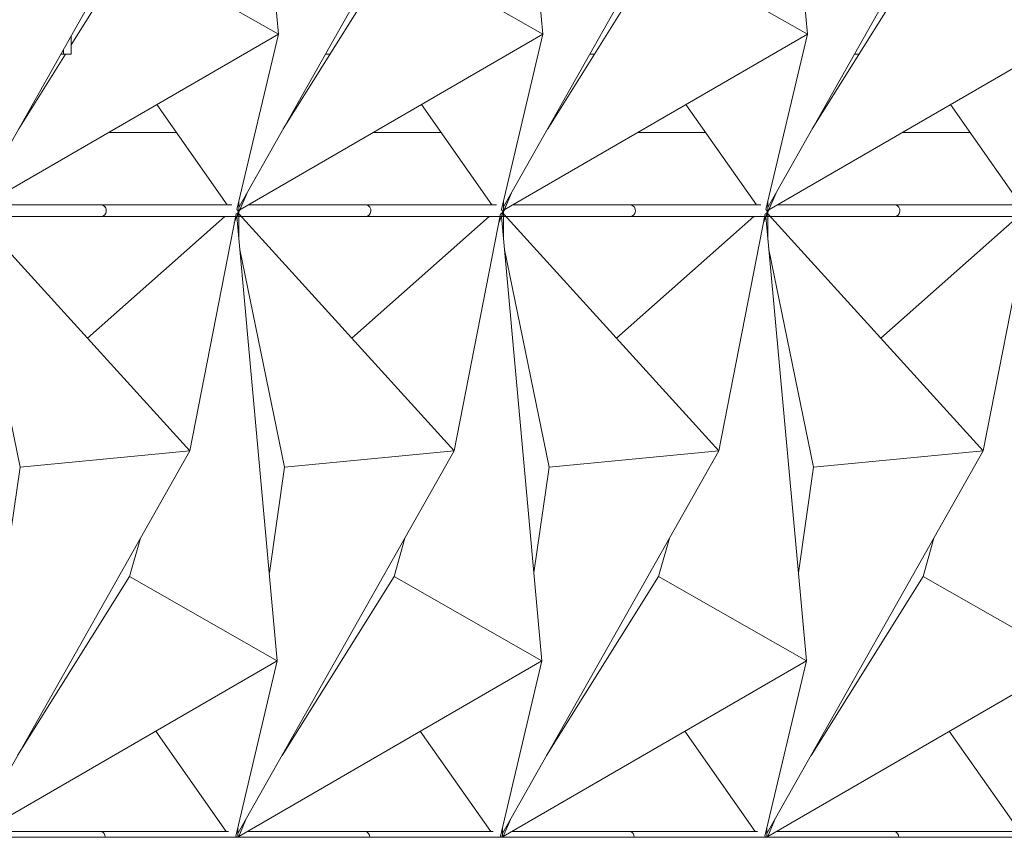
# Model space of a CAD drawing. Header units: inches. Extents: x 424 to 2043, y -237 to 445.
# Tile 319 of 656: x 727 to 732, y 212 to 216. Entities that reach past the tile are written whole.
import ezdxf

# ---------------------------------------------------------------- set-up
doc = ezdxf.new("R2010")
doc.units = ezdxf.units.IN
doc.header["$MEASUREMENT"] = 0
for name, color, linetype, lineweight in [('A-FLOR', 192, 'Continuous', 9), ('A-GENM', 13, 'Continuous', 9), ('A-GLAZ-CURT', 52, 'Continuous', 9), ('A-WALL', 113, 'Continuous', 9)]:
    doc.layers.add(name, color=color, linetype=linetype, lineweight=lineweight)

# ---------------------------------------------------------------- blocks, each defined once
blk = doc.blocks.new('Generic Models 1 - Generic Models 1-135348-North')
at = {"layer": 'A-GENM'}
blk.add_line((136.734, 1.6), (157.6439, 1.6), dxfattribs=at)
blk = doc.blocks.new('Family2 - Family2-154966-North')
at = {"layer": 'A-GLAZ-CURT'}
for p, q in [((136.8182, 4.83), (136.8066, 4.83)), ((137.5057, 4.8293), (136.9011, 4.8293)), ((137.4995, 4.83), (136.9023, 4.83)), ((138.1689, 4.83), (137.4995, 4.83)), ((138.1455, 4.8293), (137.5057, 4.8293)), ((136.8539, 4.659), (136.8541, 4.7824)), ((136.8557, 4.7816), (137.9534, 3.5734)), ((136.8557, 4.7816), (137.9534, 3.5734)), ((138.19, 4.7831), (137.9534, 3.5734)), ((138.19, 4.7831), (137.9534, 3.5734)), ((138.1812, 4.7381), (138.2093, 4.8044)), ((136.8416, 4.77), (136.8646, 4.77)), ((136.8663, 4.77), (137.4995, 4.77)), ((137.4311, 4.1483), (138.1322, 4.77)), ((137.4995, 4.77), (138.1574, 4.77)), ((138.1296, 4.77), (138.128, 4.7663)), ((137.0871, 3.4906), (136.8591, 4.6018)), ((137.9534, 3.5734), (136.8489, 1.6189)), ((137.9534, 3.5734), (136.8489, 1.6189)), ((137.0871, 3.4906), (137.9534, 3.5734)), ((137.9534, 3.5734), (137.0871, 3.4906)), ((137.0093, 2.9505), (137.0871, 3.4906)), ((136.8511, 1.6), (136.89, 1.6916)), ((136.8486, 1.6158), (136.8486, 1.6484))]:
    blk.add_line(p, q, dxfattribs=at)
for start_param, end_param in [(6.061168, 6.322967), (3.141593, 6.061168)]:
    blk.add_ellipse((137.4995, 4.8), major_axis=(0, 0.03), ratio=0.942671, start_param=start_param, end_param=end_param, dxfattribs=at)
for points, knots in [([(136.8444, 4.8061), (136.8446, 4.8058), (136.8458, 4.8042), (136.8478, 4.8012), (136.85, 4.7973), (136.8518, 4.7934), (136.8531, 4.7896), (136.8539, 4.786), (136.8542, 4.7826), (136.8541, 4.7806), (136.8539, 4.7796)], [0.3637696, 0.3637696, 0.3637696, 0.3637696, 0.375, 0.4166667, 0.4583333, 0.5, 0.5416667, 0.5833333, 0.625, 0.6666667, 0.6666667, 0.6666667, 0.6666667]), ([(138.2102, 4.8067), (138.21, 4.8061), (138.2093, 4.8043), (138.2079, 4.8012), (138.2055, 4.7973), (138.2025, 4.7934), (138.1991, 4.7896), (138.1953, 4.786), (138.1922, 4.7835), (138.1903, 4.7821), (138.1899, 4.7818)], [0.3580875, 0.3580875, 0.3580875, 0.3580875, 0.375, 0.4166667, 0.4583333, 0.5, 0.5416667, 0.5833333, 0.625, 0.6364711, 0.6364711, 0.6364711, 0.6364711]), ([(136.8486, 1.6182), (136.8486, 1.6172), (136.8486, 1.6151), (136.8485, 1.6117), (136.8482, 1.6069), (136.8478, 1.6029), (136.8474, 1.6002), (136.8473, 1.6)], [-0.6427143, -0.6427143, -0.6427143, -0.6427143, -0.625, -0.6041667, -0.5833333, -0.5416667, -0.537574, -0.537574, -0.537574, -0.537574])]:
    blk.add_open_spline(points, degree=3, knots=knots, dxfattribs=at)
blk = doc.blocks.new('Family2 - Family2-V4-North')
at = {"layer": 'A-GLAZ-CURT'}
for p, q in [((140.8704, 4.83), (140.8588, 4.83)), ((141.5579, 4.8293), (140.9533, 4.8293)), ((141.5517, 4.83), (140.9545, 4.83)), ((142.2211, 4.83), (141.5517, 4.83)), ((142.1977, 4.8293), (141.5579, 4.8293)), ((140.9061, 4.659), (140.9063, 4.7824)), ((140.9079, 4.7816), (142.0056, 3.5734)), ((140.9079, 4.7816), (142.0056, 3.5734)), ((142.2422, 4.7831), (142.0056, 3.5734)), ((142.2422, 4.7831), (142.0056, 3.5734)), ((142.2334, 4.7381), (142.2615, 4.8044)), ((140.8938, 4.77), (140.9168, 4.77)), ((140.9185, 4.77), (141.5517, 4.77)), ((141.4832, 4.1483), (142.1844, 4.77)), ((141.5517, 4.77), (142.2096, 4.77)), ((142.1818, 4.77), (142.1802, 4.7663)), ((141.1393, 3.4906), (140.9113, 4.6018)), ((142.0056, 3.5734), (140.9011, 1.6189)), ((142.0056, 3.5734), (140.9011, 1.6189)), ((141.1393, 3.4906), (142.0056, 3.5734)), ((142.0056, 3.5734), (141.1393, 3.4906)), ((141.0615, 2.9505), (141.1393, 3.4906)), ((140.9033, 1.6), (140.9422, 1.6916)), ((140.9008, 1.6158), (140.9008, 1.6484))]:
    blk.add_line(p, q, dxfattribs=at)
for start_param, end_param in [(6.061168, 6.322967), (3.141593, 6.061168)]:
    blk.add_ellipse((141.5517, 4.8), major_axis=(0, 0.03), ratio=0.942671, start_param=start_param, end_param=end_param, dxfattribs=at)
for points, knots in [([(140.8966, 4.8061), (140.8968, 4.8058), (140.898, 4.8042), (140.9, 4.8012), (140.9022, 4.7973), (140.904, 4.7934), (140.9053, 4.7896), (140.9061, 4.786), (140.9064, 4.7826), (140.9062, 4.7806), (140.9061, 4.7796)], [0.3637696, 0.3637696, 0.3637696, 0.3637696, 0.375, 0.4166667, 0.4583333, 0.5, 0.5416667, 0.5833333, 0.625, 0.6666667, 0.6666667, 0.6666667, 0.6666667]), ([(142.2624, 4.8067), (142.2622, 4.8061), (142.2615, 4.8043), (142.2601, 4.8012), (142.2577, 4.7973), (142.2547, 4.7934), (142.2513, 4.7896), (142.2475, 4.786), (142.2444, 4.7835), (142.2425, 4.7821), (142.2421, 4.7818)], [0.3580875, 0.3580875, 0.3580875, 0.3580875, 0.375, 0.4166667, 0.4583333, 0.5, 0.5416667, 0.5833333, 0.625, 0.6364711, 0.6364711, 0.6364711, 0.6364711]), ([(140.9007, 1.6183), (140.9008, 1.6173), (140.9008, 1.6151), (140.9007, 1.6117), (140.9004, 1.6069), (140.9, 1.6029), (140.8996, 1.6002), (140.8995, 1.6)], [-0.6431007, -0.6431007, -0.6431007, -0.6431007, -0.625, -0.6041667, -0.5833333, -0.5416667, -0.537574, -0.537574, -0.537574, -0.537574])]:
    blk.add_open_spline(points, degree=3, knots=knots, dxfattribs=at)
blk = doc.blocks.new('Family2 - Family2-V5-North')
at = {"layer": 'A-GLAZ-CURT'}
for p, q in [((146.2733, 4.83), (146.2618, 4.83)), ((146.9609, 4.8293), (146.3562, 4.8293)), ((146.9546, 4.83), (146.3575, 4.83)), ((147.6241, 4.83), (146.9546, 4.83)), ((147.6006, 4.8293), (146.9609, 4.8293)), ((146.309, 4.659), (146.3092, 4.7824)), ((146.3108, 4.7816), (147.4086, 3.5734)), ((146.3108, 4.7816), (147.4086, 3.5734)), ((147.6451, 4.7831), (147.4086, 3.5734)), ((147.6451, 4.7831), (147.4086, 3.5734)), ((147.6363, 4.7381), (147.6644, 4.8044)), ((146.2968, 4.77), (146.3197, 4.77)), ((146.3214, 4.77), (146.9546, 4.77)), ((146.8862, 4.1483), (147.5873, 4.77)), ((146.9546, 4.77), (147.6125, 4.77)), ((147.5847, 4.77), (147.5831, 4.7663)), ((146.5422, 3.4906), (146.3142, 4.6018)), ((147.4086, 3.5734), (146.3039, 1.6188)), ((147.4086, 3.5734), (146.3039, 1.6188)), ((146.5422, 3.4906), (147.4086, 3.5734)), ((147.4086, 3.5734), (146.5422, 3.4906)), ((146.4644, 2.9505), (146.5422, 3.4906)), ((146.3063, 1.6), (146.3451, 1.6916)), ((146.3037, 1.6158), (146.3038, 1.6484))]:
    blk.add_line(p, q, dxfattribs=at)
for start_param, end_param in [(6.061168, 6.322967), (3.141593, 6.061168)]:
    blk.add_ellipse((146.9546, 4.8), major_axis=(0, 0.03), ratio=0.942671, start_param=start_param, end_param=end_param, dxfattribs=at)
for points, knots in [([(146.2995, 4.8061), (146.2998, 4.8058), (146.301, 4.8042), (146.3029, 4.8012), (146.3052, 4.7973), (146.3069, 4.7934), (146.3082, 4.7896), (146.309, 4.786), (146.3093, 4.7826), (146.3092, 4.7806), (146.309, 4.7796)], [0.3637696, 0.3637696, 0.3637696, 0.3637696, 0.375, 0.4166667, 0.4583333, 0.5, 0.5416667, 0.5833333, 0.625, 0.6666667, 0.6666667, 0.6666667, 0.6666667]), ([(147.6653, 4.8067), (147.6651, 4.8061), (147.6645, 4.8043), (147.663, 4.8012), (147.6606, 4.7973), (147.6577, 4.7934), (147.6543, 4.7896), (147.6504, 4.786), (147.6473, 4.7835), (147.6454, 4.7821), (147.645, 4.7818)], [0.3580875, 0.3580875, 0.3580875, 0.3580875, 0.375, 0.4166667, 0.4583333, 0.5, 0.5416667, 0.5833333, 0.625, 0.6364711, 0.6364711, 0.6364711, 0.6364711]), ([(146.3037, 1.6183), (146.3037, 1.6173), (146.3037, 1.6151), (146.3036, 1.6117), (146.3033, 1.6069), (146.3029, 1.6029), (146.3025, 1.6002), (146.3025, 1.6)], [-0.6431007, -0.6431007, -0.6431007, -0.6431007, -0.625, -0.6041667, -0.5833333, -0.5416667, -0.537574, -0.537574, -0.537574, -0.537574])]:
    blk.add_open_spline(points, degree=3, knots=knots, dxfattribs=at)
blk = doc.blocks.new('Family2 - Family2-V6-North')
at = {"layer": 'A-GLAZ-CURT'}
for p, q in [((147.6296, 8.03), (147.6181, 8.03)), ((148.3172, 8.0293), (147.7125, 8.0293)), ((148.3109, 8.03), (147.7138, 8.03)), ((148.9804, 8.03), (148.3109, 8.03)), ((148.9566, 8.0293), (148.3172, 8.0293)), ((148.9926, 7.9381), (149.0208, 8.0044)), ((147.6531, 7.97), (147.6761, 7.97)), ((147.6653, 7.859), (147.6655, 7.9824)), ((147.6671, 7.9816), (148.7649, 6.7734)), ((147.6671, 7.9816), (148.7649, 6.7734)), ((147.6777, 7.97), (148.3109, 7.97)), ((148.2425, 7.3483), (148.9428, 7.9693)), ((148.3109, 7.97), (148.9688, 7.97)), ((149.0014, 7.9831), (148.7649, 6.7734)), ((149.0014, 7.9831), (148.7649, 6.7734)), ((148.941, 7.97), (148.9394, 7.9663)), ((147.8985, 6.6906), (147.6705, 7.8018)), ((148.7649, 6.7734), (147.6603, 4.8189)), ((148.7649, 6.7734), (147.6603, 4.8189)), ((147.8985, 6.6906), (148.7649, 6.7734)), ((148.7649, 6.7734), (147.8985, 6.6906)), ((147.8207, 6.1505), (147.8985, 6.6906)), ((147.6514, 4.7737), (147.7014, 4.8916)), ((147.66, 4.8158), (147.6601, 4.8484))]:
    blk.add_line(p, q, dxfattribs=at)
for start_param, end_param in [(6.061168, 6.322967), (3.141593, 6.061168)]:
    blk.add_ellipse((148.3109, 8), major_axis=(0, 0.03), ratio=0.942671, start_param=start_param, end_param=end_param, dxfattribs=at)
for points, knots in [([(147.6558, 8.0061), (147.6561, 8.0058), (147.6573, 8.0042), (147.6593, 8.0012), (147.6615, 7.9973), (147.6632, 7.9934), (147.6645, 7.9896), (147.6653, 7.986), (147.6656, 7.9826), (147.6655, 7.9806), (147.6653, 7.9796)], [0.3637696, 0.3637696, 0.3637696, 0.3637696, 0.375, 0.4166667, 0.4583333, 0.5, 0.5416667, 0.5833333, 0.625, 0.6666667, 0.6666667, 0.6666667, 0.6666667]), ([(149.0216, 8.0067), (149.0214, 8.0061), (149.0208, 8.0043), (149.0193, 8.0012), (149.0169, 7.9973), (149.014, 7.9934), (149.0106, 7.9896), (149.0068, 7.986), (149.0036, 7.9835), (149.0018, 7.9821), (149.0014, 7.9818)], [0.3580875, 0.3580875, 0.3580875, 0.3580875, 0.375, 0.4166667, 0.4583333, 0.5, 0.5416667, 0.5833333, 0.625, 0.6364711, 0.6364711, 0.6364711, 0.6364711]), ([(147.66, 4.8183), (147.66, 4.8173), (147.66, 4.8151), (147.6599, 4.8117), (147.6597, 4.8069), (147.659, 4.8007), (147.6577, 4.7934), (147.6559, 4.7861), (147.654, 4.7803), (147.6523, 4.7758), (147.6511, 4.7728), (147.6502, 4.7709), (147.6498, 4.7701)], [-0.6431007, -0.6431007, -0.6431007, -0.6431007, -0.625, -0.6041667, -0.5833333, -0.5416667, -0.5, -0.4583333, -0.4166667, -0.3958333, -0.375, -0.358699, -0.358699, -0.358699, -0.358699])]:
    blk.add_open_spline(points, degree=3, knots=knots, dxfattribs=at)
blk = doc.blocks.new('Family2 - Family2-154967-North')
at = {"layer": 'A-GLAZ-CURT'}
for p, q in [((138.2046, 4.659), (138.2049, 4.8158)), ((138.1296, 4.77), (138.128, 4.7663)), ((138.1812, 4.7381), (138.1963, 4.7737)), ((138.4009, 2.5007), (138.1945, 4.77)), ((138.4009, 2.5007), (138.1945, 4.77)), ((137.7016, 3.1277), (137.6466, 2.932)), ((137.6466, 2.932), (137.0746, 2.0183)), ((137.6466, 2.932), (138.4009, 2.5007)), ((138.4009, 2.5007), (137.6466, 2.932)), ((136.8529, 1.6046), (138.4009, 2.5007)), ((136.8529, 1.6046), (138.4009, 2.5007)), ((138.1892, 1.6054), (138.4009, 2.5007)), ((138.1892, 1.6054), (138.4009, 2.5007)), ((137.7802, 2.1414), (138.1399, 1.6293)), ((136.853, 1.6044), (136.89, 1.6916)), ((137.5001, 1.6293), (136.8955, 1.6293)), ((137.4939, 1.63), (136.8968, 1.63)), ((138.1518, 1.63), (137.4939, 1.63)), ((138.1399, 1.6293), (137.5001, 1.6293)), ((138.1993, 1.6), (138.1994, 1.6484))]:
    blk.add_line(p, q, dxfattribs=at)
for start_param, end_param in [(6.061168, 6.322967), (4.71212, 6.061168)]:
    blk.add_ellipse((137.4939, 1.6), major_axis=(0, 0.03), ratio=0.942671, start_param=start_param, end_param=end_param, dxfattribs=at)
for points, knots in [([(138.1947, 4.7701), (138.1951, 4.7709), (138.1959, 4.7728), (138.1972, 4.7758), (138.1989, 4.7803), (138.2007, 4.7861), (138.2025, 4.7934), (138.2039, 4.8007), (138.2045, 4.8069), (138.2048, 4.8117), (138.2049, 4.8151), (138.2049, 4.8172), (138.2049, 4.8182)], [-0.641301, -0.641301, -0.641301, -0.641301, -0.625, -0.6041667, -0.5833333, -0.5416667, -0.5, -0.4583333, -0.4166667, -0.3958333, -0.375, -0.3572857, -0.3572857, -0.3572857, -0.3572857]), ([(136.8508, 1.6), (136.851, 1.6004), (136.852, 1.6021), (136.853, 1.6043), (136.8537, 1.6061), (136.8539, 1.6067)], [0.5705846, 0.5705846, 0.5705846, 0.5705846, 0.58333333, 0.625, 0.64191254, 0.64191254, 0.64191254, 0.64191254]), ([(138.1936, 1.6), (138.1934, 1.6004), (138.1924, 1.6021), (138.191, 1.6042), (138.1898, 1.6058), (138.1895, 1.6061)], [0.5705846, 0.5705846, 0.5705846, 0.5705846, 0.58333333, 0.625, 0.63623038, 0.63623038, 0.63623038, 0.63623038])]:
    blk.add_open_spline(points, degree=3, knots=knots, dxfattribs=at)
blk = doc.blocks.new('Family2 - Family2-V12-North')
at = {"layer": 'A-GLAZ-CURT'}
for p, q in [((143.6076, 4.659), (143.6078, 4.8158)), ((143.5325, 4.77), (143.5309, 4.7663)), ((143.5841, 4.7381), (143.5992, 4.7737)), ((143.8038, 2.5007), (143.5975, 4.77)), ((143.8038, 2.5007), (143.5975, 4.77)), ((143.1045, 3.1277), (143.0496, 2.932)), ((143.0496, 2.932), (142.4775, 2.0183)), ((143.0496, 2.932), (143.8038, 2.5007)), ((143.8038, 2.5007), (143.0496, 2.932)), ((142.2558, 1.6046), (143.8038, 2.5007)), ((142.2558, 1.6046), (143.8038, 2.5007)), ((143.5921, 1.6054), (143.8038, 2.5007)), ((143.5921, 1.6054), (143.8038, 2.5007)), ((143.1831, 2.1414), (143.5428, 1.6293)), ((142.2559, 1.6044), (142.2929, 1.6916)), ((142.9031, 1.6293), (142.2984, 1.6293)), ((142.8968, 1.63), (142.2997, 1.63)), ((143.5547, 1.63), (142.8968, 1.63)), ((143.5428, 1.6293), (142.9031, 1.6293)), ((143.6022, 1.6), (143.6023, 1.6484))]:
    blk.add_line(p, q, dxfattribs=at)
for start_param, end_param in [(6.061168, 6.322967), (4.71212, 6.061168)]:
    blk.add_ellipse((142.8968, 1.6), major_axis=(0, 0.03), ratio=0.942671, start_param=start_param, end_param=end_param, dxfattribs=at)
for points, knots in [([(143.5976, 4.7701), (143.598, 4.7709), (143.5989, 4.7728), (143.6001, 4.7758), (143.6018, 4.7803), (143.6037, 4.7861), (143.6055, 4.7934), (143.6068, 4.8007), (143.6075, 4.8069), (143.6078, 4.8117), (143.6078, 4.8151), (143.6078, 4.8173), (143.6078, 4.8183)], [-0.641301, -0.641301, -0.641301, -0.641301, -0.625, -0.6041667, -0.5833333, -0.5416667, -0.5, -0.4583333, -0.4166667, -0.3958333, -0.375, -0.3568993, -0.3568993, -0.3568993, -0.3568993]), ([(142.2537, 1.6), (142.2539, 1.6004), (142.2549, 1.6021), (142.2559, 1.6043), (142.2566, 1.6061), (142.2568, 1.6067)], [0.5705846, 0.5705846, 0.5705846, 0.5705846, 0.58333333, 0.625, 0.64191254, 0.64191254, 0.64191254, 0.64191254]), ([(143.5965, 1.6), (143.5963, 1.6004), (143.5953, 1.6021), (143.5939, 1.6042), (143.5927, 1.6058), (143.5924, 1.6061)], [0.5705846, 0.5705846, 0.5705846, 0.5705846, 0.58333333, 0.625, 0.63623038, 0.63623038, 0.63623038, 0.63623038])]:
    blk.add_open_spline(points, degree=3, knots=knots, dxfattribs=at)
blk = doc.blocks.new('Family2 - Family2-V16-North')
at = {"layer": 'A-GLAZ-CURT'}
for p, q in [((147.6653, 7.859), (147.6656, 8.0158)), ((147.5903, 7.97), (147.5887, 7.9663)), ((147.6419, 7.9381), (147.657, 7.9737)), ((147.8616, 5.7007), (147.6552, 7.97)), ((147.8616, 5.7007), (147.6552, 7.97)), ((147.1623, 6.3277), (147.1074, 6.132)), ((147.1074, 6.132), (146.5353, 5.2183)), ((147.1074, 6.132), (147.8616, 5.7007)), ((147.8616, 5.7007), (147.1074, 6.132)), ((146.3136, 4.8046), (147.8616, 5.7007)), ((146.3136, 4.8046), (147.8616, 5.7007)), ((147.6499, 4.8054), (147.8616, 5.7007)), ((147.6499, 4.8054), (147.8616, 5.7007)), ((147.2409, 5.3414), (147.6006, 4.8293)), ((146.3137, 4.8044), (146.3507, 4.8916)), ((146.9609, 4.8293), (146.3562, 4.8293)), ((146.9546, 4.83), (146.3575, 4.83)), ((147.6125, 4.83), (146.9546, 4.83)), ((147.6006, 4.8293), (146.9609, 4.8293)), ((147.66, 4.7824), (147.6601, 4.8484)), ((146.2618, 4.77), (146.2905, 4.77)), ((146.2918, 4.77), (146.3197, 4.77)), ((146.3214, 4.77), (146.9546, 4.77)), ((146.9546, 4.77), (147.6412, 4.77)), ((147.6426, 4.77), (147.6475, 4.77))]:
    blk.add_line(p, q, dxfattribs=at)
for start_param, end_param in [(6.061168, 6.322967), (3.141593, 6.061168)]:
    blk.add_ellipse((146.9546, 4.8), major_axis=(0, 0.03), ratio=0.942671, start_param=start_param, end_param=end_param, dxfattribs=at)
for points, knots in [([(147.6554, 7.9701), (147.6558, 7.9709), (147.6566, 7.9728), (147.6579, 7.9758), (147.6596, 7.9803), (147.6615, 7.9861), (147.6632, 7.9934), (147.6646, 8.0007), (147.6652, 8.0069), (147.6655, 8.0117), (147.6656, 8.0151), (147.6656, 8.0173), (147.6656, 8.0183)], [-0.641301, -0.641301, -0.641301, -0.641301, -0.625, -0.6041667, -0.5833333, -0.5416667, -0.5, -0.4583333, -0.4166667, -0.3958333, -0.375, -0.3568993, -0.3568993, -0.3568993, -0.3568993]), ([(146.2943, 4.7818), (146.2947, 4.7821), (146.2966, 4.7835), (146.2997, 4.786), (146.3035, 4.7896), (146.3069, 4.7934), (146.3099, 4.7973), (146.3123, 4.8012), (146.3137, 4.8043), (146.3144, 4.8061), (146.3146, 4.8067)], [0.3635289, 0.3635289, 0.3635289, 0.3635289, 0.375, 0.4166667, 0.4583333, 0.5, 0.5416667, 0.5833333, 0.625, 0.6419125, 0.6419125, 0.6419125, 0.6419125]), ([(147.6597, 4.7796), (147.6599, 4.7806), (147.66, 4.7826), (147.6598, 4.786), (147.659, 4.7896), (147.6577, 4.7934), (147.6559, 4.7973), (147.6537, 4.8012), (147.6517, 4.8042), (147.6505, 4.8058), (147.6502, 4.8061)], [0.3333333, 0.3333333, 0.3333333, 0.3333333, 0.375, 0.4166667, 0.4583333, 0.5, 0.5416667, 0.5833333, 0.625, 0.6362304, 0.6362304, 0.6362304, 0.6362304])]:
    blk.add_open_spline(points, degree=3, knots=knots, dxfattribs=at)
blk = doc.blocks.new('Family2 - Family2-V9-North')
at = {"layer": 'A-GLAZ-CURT'}
for p, q in [((153.0326, 8.03), (153.021, 8.03)), ((153.7201, 8.0293), (153.1154, 8.0293)), ((153.7139, 8.03), (153.1167, 8.03)), ((154.3833, 8.03), (153.7139, 8.03)), ((154.3598, 8.0293), (153.7201, 8.0293)), ((154.3956, 7.9381), (154.4237, 8.0044)), ((153.056, 7.97), (153.079, 7.97)), ((153.0683, 7.859), (153.0685, 7.9824)), ((153.0701, 7.9816), (154.1678, 6.7734)), ((153.0701, 7.9816), (154.1678, 6.7734)), ((153.0806, 7.97), (153.7139, 7.97)), ((153.6454, 7.3483), (154.3457, 7.9693)), ((153.7139, 7.97), (154.3717, 7.97)), ((154.4044, 7.9831), (154.1678, 6.7734)), ((154.4044, 7.9831), (154.1678, 6.7734)), ((154.3439, 7.97), (154.3424, 7.9663)), ((153.3014, 6.6906), (153.0735, 7.8018)), ((154.1678, 6.7734), (153.0632, 4.8189)), ((154.1678, 6.7734), (153.0632, 4.8189)), ((153.3014, 6.6906), (154.1678, 6.7734)), ((154.1678, 6.7734), (153.3014, 6.6906)), ((153.2236, 6.1505), (153.3014, 6.6906)), ((153.0544, 4.7737), (153.1043, 4.8916)), ((153.0629, 4.8158), (153.063, 4.8484))]:
    blk.add_line(p, q, dxfattribs=at)
for start_param, end_param in [(6.061168, 6.322967), (3.141593, 6.061168)]:
    blk.add_ellipse((153.7139, 8), major_axis=(0, 0.03), ratio=0.942671, start_param=start_param, end_param=end_param, dxfattribs=at)
for points, knots in [([(153.0587, 8.0061), (153.059, 8.0058), (153.0602, 8.0042), (153.0622, 8.0012), (153.0644, 7.9973), (153.0662, 7.9934), (153.0675, 7.9896), (153.0683, 7.986), (153.0686, 7.9826), (153.0684, 7.9806), (153.0683, 7.9796)], [0.3637696, 0.3637696, 0.3637696, 0.3637696, 0.375, 0.4166667, 0.4583333, 0.5, 0.5416667, 0.5833333, 0.625, 0.6666667, 0.6666667, 0.6666667, 0.6666667]), ([(154.4245, 8.0067), (154.4244, 8.0061), (154.4237, 8.0043), (154.4222, 8.0012), (154.4198, 7.9973), (154.4169, 7.9934), (154.4135, 7.9896), (154.4097, 7.986), (154.4065, 7.9835), (154.4047, 7.9821), (154.4043, 7.9818)], [0.3580875, 0.3580875, 0.3580875, 0.3580875, 0.375, 0.4166667, 0.4583333, 0.5, 0.5416667, 0.5833333, 0.625, 0.6364711, 0.6364711, 0.6364711, 0.6364711]), ([(153.0629, 4.8182), (153.0629, 4.8172), (153.063, 4.8151), (153.0629, 4.8117), (153.0626, 4.8069), (153.0619, 4.8007), (153.0606, 4.7934), (153.0588, 4.7861), (153.0569, 4.7803), (153.0552, 4.7758), (153.054, 4.7728), (153.0531, 4.7709), (153.0527, 4.7701)], [-0.6427143, -0.6427143, -0.6427143, -0.6427143, -0.625, -0.6041667, -0.5833333, -0.5416667, -0.5, -0.4583333, -0.4166667, -0.3958333, -0.375, -0.358699, -0.358699, -0.358699, -0.358699])]:
    blk.add_open_spline(points, degree=3, knots=knots, dxfattribs=at)
blk = doc.blocks.new('Family2 - Family2-V29-North')
at = {"layer": 'A-GLAZ-CURT'}
for p, q in [((143.5775, 8.03), (143.5659, 8.03)), ((144.265, 8.0293), (143.6603, 8.0293)), ((144.2588, 8.03), (143.6616, 8.03)), ((144.9282, 8.03), (144.2588, 8.03)), ((144.9047, 8.0293), (144.265, 8.0293)), ((144.9404, 7.9381), (144.9686, 8.0044)), ((143.6009, 7.97), (143.6239, 7.97)), ((143.6131, 7.859), (143.6134, 7.9824)), ((143.6149, 7.9816), (144.7127, 6.7734)), ((143.6149, 7.9816), (144.7127, 6.7734)), ((143.6255, 7.97), (144.2588, 7.97)), ((144.1903, 7.3483), (144.8906, 7.9693)), ((144.2588, 7.97), (144.9166, 7.97)), ((144.9493, 7.9831), (144.7127, 6.7734)), ((144.9493, 7.9831), (144.7127, 6.7734)), ((144.8888, 7.97), (144.8872, 7.9663)), ((143.8463, 6.6906), (143.6183, 7.8018)), ((144.7127, 6.7734), (143.6081, 4.8189)), ((144.7127, 6.7734), (143.6081, 4.8189)), ((143.8463, 6.6906), (144.7127, 6.7734)), ((144.7127, 6.7734), (143.8463, 6.6906)), ((143.7685, 6.1505), (143.8463, 6.6906)), ((143.5992, 4.7737), (143.6491, 4.8914)), ((143.6078, 4.8158), (143.6079, 4.8484))]:
    blk.add_line(p, q, dxfattribs=at)
for start_param, end_param in [(6.061168, 6.322967), (3.141593, 6.061168)]:
    blk.add_ellipse((144.2588, 8), major_axis=(0, 0.03), ratio=0.942671, start_param=start_param, end_param=end_param, dxfattribs=at)
for points, knots in [([(143.6036, 8.0061), (143.6039, 8.0058), (143.6051, 8.0042), (143.6071, 8.0012), (143.6093, 7.9973), (143.611, 7.9934), (143.6123, 7.9896), (143.6131, 7.986), (143.6134, 7.9826), (143.6133, 7.9806), (143.6131, 7.9796)], [0.3637696, 0.3637696, 0.3637696, 0.3637696, 0.375, 0.4166667, 0.4583333, 0.5, 0.5416667, 0.5833333, 0.625, 0.6666667, 0.6666667, 0.6666667, 0.6666667]), ([(144.9694, 8.0066), (144.9692, 8.0061), (144.9686, 8.0043), (144.9671, 8.0012), (144.9647, 7.9973), (144.9618, 7.9934), (144.9584, 7.9896), (144.9546, 7.986), (144.9514, 7.9835), (144.9496, 7.9821), (144.9492, 7.9818)], [0.3584649, 0.3584649, 0.3584649, 0.3584649, 0.375, 0.4166667, 0.4583333, 0.5, 0.5416667, 0.5833333, 0.625, 0.6364711, 0.6364711, 0.6364711, 0.6364711]), ([(143.6078, 4.8183), (143.6078, 4.8173), (143.6078, 4.8151), (143.6078, 4.8117), (143.6075, 4.8069), (143.6068, 4.8007), (143.6055, 4.7934), (143.6037, 4.7861), (143.6018, 4.7803), (143.6001, 4.7758), (143.5989, 4.7728), (143.598, 4.7709), (143.5976, 4.7701)], [-0.6431007, -0.6431007, -0.6431007, -0.6431007, -0.625, -0.6041667, -0.5833333, -0.5416667, -0.5, -0.4583333, -0.4166667, -0.3958333, -0.375, -0.358699, -0.358699, -0.358699, -0.358699])]:
    blk.add_open_spline(points, degree=3, knots=knots, dxfattribs=at)
blk = doc.blocks.new('Family2 - Family2-V21-North')
at = {"layer": 'A-GLAZ-CURT'}
for p, q in [((138.1745, 8.03), (138.163, 8.03)), ((138.8621, 8.0293), (138.2574, 8.0293)), ((138.8558, 8.03), (138.2587, 8.03)), ((139.5253, 8.03), (138.8558, 8.03)), ((139.5018, 8.0293), (138.8621, 8.0293)), ((139.5375, 7.9381), (139.5656, 8.0044)), ((138.198, 7.97), (138.2209, 7.97)), ((138.2102, 7.859), (138.2104, 7.9824)), ((138.212, 7.9816), (139.3098, 6.7734)), ((138.212, 7.9816), (139.3098, 6.7734)), ((138.2226, 7.97), (138.8558, 7.97)), ((138.7874, 7.3483), (139.4877, 7.9693)), ((138.8558, 7.97), (139.5137, 7.97)), ((139.5463, 7.9831), (139.3098, 6.7734)), ((139.5463, 7.9831), (139.3098, 6.7734)), ((139.4859, 7.97), (139.4843, 7.9663)), ((138.4434, 6.6906), (138.2154, 7.8018)), ((139.3098, 6.7734), (138.2052, 4.8189)), ((139.3098, 6.7734), (138.2052, 4.8189)), ((138.4434, 6.6906), (139.3098, 6.7734)), ((139.3098, 6.7734), (138.4434, 6.6906)), ((138.3656, 6.1505), (138.4434, 6.6906)), ((138.1963, 4.7737), (138.2462, 4.8914)), ((138.2049, 4.8158), (138.205, 4.8484))]:
    blk.add_line(p, q, dxfattribs=at)
for start_param, end_param in [(6.061168, 6.322967), (3.141593, 6.061168)]:
    blk.add_ellipse((138.8558, 8), major_axis=(0, 0.03), ratio=0.942671, start_param=start_param, end_param=end_param, dxfattribs=at)
for points, knots in [([(138.2007, 8.0061), (138.201, 8.0058), (138.2022, 8.0042), (138.2041, 8.0012), (138.2064, 7.9973), (138.2081, 7.9934), (138.2094, 7.9896), (138.2102, 7.986), (138.2105, 7.9826), (138.2104, 7.9806), (138.2102, 7.9796)], [0.3637696, 0.3637696, 0.3637696, 0.3637696, 0.375, 0.4166667, 0.4583333, 0.5, 0.5416667, 0.5833333, 0.625, 0.6666667, 0.6666667, 0.6666667, 0.6666667]), ([(139.5665, 8.0066), (139.5663, 8.0061), (139.5657, 8.0043), (139.5642, 8.0012), (139.5618, 7.9973), (139.5589, 7.9934), (139.5555, 7.9896), (139.5516, 7.986), (139.5485, 7.9835), (139.5466, 7.9821), (139.5462, 7.9818)], [0.3584649, 0.3584649, 0.3584649, 0.3584649, 0.375, 0.4166667, 0.4583333, 0.5, 0.5416667, 0.5833333, 0.625, 0.6364711, 0.6364711, 0.6364711, 0.6364711]), ([(138.2049, 4.8182), (138.2049, 4.8172), (138.2049, 4.8151), (138.2048, 4.8117), (138.2045, 4.8069), (138.2039, 4.8007), (138.2025, 4.7934), (138.2007, 4.7861), (138.1989, 4.7803), (138.1972, 4.7758), (138.1959, 4.7728), (138.1951, 4.7709), (138.1947, 4.7701)], [-0.6427143, -0.6427143, -0.6427143, -0.6427143, -0.625, -0.6041667, -0.5833333, -0.5416667, -0.5, -0.4583333, -0.4166667, -0.3958333, -0.375, -0.358699, -0.358699, -0.358699, -0.358699])]:
    blk.add_open_spline(points, degree=3, knots=knots, dxfattribs=at)
blk = doc.blocks.new('Family2 - Family2-V36-North')
at = {"layer": 'A-GLAZ-CURT'}
for p, q in [((144.9639, 7.859), (144.9641, 8.0158)), ((144.8888, 7.97), (144.8872, 7.9663)), ((144.9404, 7.9381), (144.9556, 7.9737)), ((145.1601, 5.7007), (144.9538, 7.97)), ((145.1601, 5.7007), (144.9538, 7.97)), ((144.4608, 6.3277), (144.4059, 6.132)), ((144.4059, 6.132), (144.1019, 5.6465)), ((144.4059, 6.132), (145.1601, 5.7007)), ((145.1601, 5.7007), (144.4059, 6.132)), ((143.6121, 4.8046), (145.1601, 5.7007)), ((143.6121, 4.8046), (145.1601, 5.7007)), ((144.9484, 4.8054), (145.1601, 5.7007)), ((144.9484, 4.8054), (145.1601, 5.7007)), ((144.0728, 5.6), (143.8339, 5.2183)), ((144.5395, 5.3414), (144.8991, 4.8293)), ((143.6122, 4.8044), (143.6491, 4.8914)), ((144.2594, 4.8293), (143.6547, 4.8293)), ((144.2532, 4.83), (143.656, 4.83)), ((144.911, 4.83), (144.2532, 4.83)), ((144.8991, 4.8293), (144.2594, 4.8293)), ((144.9585, 4.7824), (144.9586, 4.8484)), ((143.5603, 4.77), (143.589, 4.77)), ((143.5904, 4.77), (143.6183, 4.77)), ((143.6199, 4.77), (144.2532, 4.77)), ((144.2532, 4.77), (144.9397, 4.77)), ((144.9411, 4.77), (144.946, 4.77))]:
    blk.add_line(p, q, dxfattribs=at)
for start_param, end_param in [(6.061168, 6.322967), (3.141593, 6.061168)]:
    blk.add_ellipse((144.2532, 4.8), major_axis=(0, 0.03), ratio=0.942671, start_param=start_param, end_param=end_param, dxfattribs=at)
for points, knots in [([(144.9539, 7.9701), (144.9543, 7.9709), (144.9552, 7.9728), (144.9564, 7.9758), (144.9581, 7.9803), (144.96, 7.9861), (144.9618, 7.9934), (144.9631, 8.0007), (144.9638, 8.0069), (144.9641, 8.0117), (144.9642, 8.0151), (144.9641, 8.0173), (144.9641, 8.0183)], [-0.641301, -0.641301, -0.641301, -0.641301, -0.625, -0.6041667, -0.5833333, -0.5416667, -0.5, -0.4583333, -0.4166667, -0.3958333, -0.375, -0.3568993, -0.3568993, -0.3568993, -0.3568993]), ([(143.5928, 4.7818), (143.5932, 4.7821), (143.5951, 4.7835), (143.5982, 4.786), (143.6021, 4.7896), (143.6055, 4.7934), (143.6084, 4.7973), (143.6108, 4.8012), (143.6123, 4.8043), (143.6129, 4.8061), (143.6131, 4.8067)], [0.3635289, 0.3635289, 0.3635289, 0.3635289, 0.375, 0.4166667, 0.4583333, 0.5, 0.5416667, 0.5833333, 0.625, 0.6419125, 0.6419125, 0.6419125, 0.6419125]), ([(144.9583, 4.7796), (144.9584, 4.7806), (144.9586, 4.7826), (144.9583, 4.786), (144.9575, 4.7896), (144.9562, 4.7934), (144.9544, 4.7973), (144.9522, 4.8012), (144.9502, 4.8042), (144.949, 4.8058), (144.9488, 4.8061)], [0.3333333, 0.3333333, 0.3333333, 0.3333333, 0.375, 0.4166667, 0.4583333, 0.5, 0.5416667, 0.5833333, 0.625, 0.6362304, 0.6362304, 0.6362304, 0.6362304])]:
    blk.add_open_spline(points, degree=3, knots=knots, dxfattribs=at)
blk = doc.blocks.new('Family2 - Family2-V17-North')
at = {"layer": 'A-GLAZ-CURT'}
for p, q in [((150.3668, 7.859), (150.3671, 8.0158)), ((150.2918, 7.97), (150.2902, 7.9663)), ((150.3434, 7.9381), (150.3585, 7.9737)), ((150.5631, 5.7007), (150.3567, 7.97)), ((150.5631, 5.7007), (150.3567, 7.97)), ((149.8638, 6.3277), (149.8088, 6.132)), ((149.8088, 6.132), (149.2368, 5.2183)), ((149.8088, 6.132), (150.5631, 5.7007)), ((150.5631, 5.7007), (149.8088, 6.132)), ((149.0151, 4.8046), (150.5631, 5.7007)), ((149.0151, 4.8046), (150.5631, 5.7007)), ((150.3514, 4.8054), (150.5631, 5.7007)), ((150.3514, 4.8054), (150.5631, 5.7007)), ((149.9424, 5.3414), (150.3021, 4.8293)), ((149.0152, 4.8044), (149.052, 4.8914)), ((149.6623, 4.8293), (149.0577, 4.8293)), ((149.6561, 4.83), (149.0589, 4.83)), ((150.314, 4.83), (149.6561, 4.83)), ((150.3021, 4.8293), (149.6623, 4.8293)), ((150.3614, 4.7824), (150.3615, 4.8484)), ((148.9632, 4.77), (148.9919, 4.77)), ((148.9933, 4.77), (149.0212, 4.77)), ((149.0229, 4.77), (149.6561, 4.77)), ((149.6561, 4.77), (150.3427, 4.77)), ((150.344, 4.77), (150.349, 4.77))]:
    blk.add_line(p, q, dxfattribs=at)
for start_param, end_param in [(6.061168, 6.322967), (3.141593, 6.061168)]:
    blk.add_ellipse((149.6561, 4.8), major_axis=(0, 0.03), ratio=0.942671, start_param=start_param, end_param=end_param, dxfattribs=at)
for points, knots in [([(150.3569, 7.9701), (150.3572, 7.9709), (150.3581, 7.9728), (150.3594, 7.9758), (150.3611, 7.9803), (150.3629, 7.9861), (150.3647, 7.9934), (150.366, 8.0007), (150.3667, 8.0069), (150.367, 8.0117), (150.3671, 8.0151), (150.3671, 8.0173), (150.367, 8.0183)], [-0.641301, -0.641301, -0.641301, -0.641301, -0.625, -0.6041667, -0.5833333, -0.5416667, -0.5, -0.4583333, -0.4166667, -0.3958333, -0.375, -0.3568993, -0.3568993, -0.3568993, -0.3568993]), ([(148.9958, 4.7818), (148.9962, 4.7821), (148.998, 4.7835), (149.0012, 4.786), (149.005, 4.7896), (149.0084, 4.7934), (149.0113, 4.7973), (149.0137, 4.8012), (149.0152, 4.8043), (149.0159, 4.8061), (149.016, 4.8067)], [0.3635289, 0.3635289, 0.3635289, 0.3635289, 0.375, 0.4166667, 0.4583333, 0.5, 0.5416667, 0.5833333, 0.625, 0.6419125, 0.6419125, 0.6419125, 0.6419125]), ([(150.3612, 4.7796), (150.3614, 4.7806), (150.3615, 4.7826), (150.3612, 4.786), (150.3604, 4.7896), (150.3591, 4.7934), (150.3574, 4.7973), (150.3551, 4.8012), (150.3532, 4.8042), (150.352, 4.8058), (150.3517, 4.8061)], [0.3333333, 0.3333333, 0.3333333, 0.3333333, 0.375, 0.4166667, 0.4583333, 0.5, 0.5416667, 0.5833333, 0.625, 0.6362304, 0.6362304, 0.6362304, 0.6362304])]:
    blk.add_open_spline(points, degree=3, knots=knots, dxfattribs=at)

msp = doc.modelspace()

# ---------------------------------------------------------------- linework, layer by layer
at = {"layer": 'A-FLOR'}
for p, q in [((728.4322, 215.8485), (728.4554, 215.8485)), ((729.7829, 215.8485), (729.8062, 215.8485)), ((731.1336, 215.8485), (731.1569, 215.8485)), ((727.6707, 215.4485), (727.327, 215.4485)), ((729.0214, 215.4485), (728.6778, 215.4485)), ((730.3721, 215.4485), (730.0285, 215.4485)), ((731.7229, 215.4485), (731.3792, 215.4485))]:
    msp.add_line(p, q, dxfattribs=at)
at = {"layer": 'A-WALL'}
for p, q in [((727.1338, 215.9411), (727.1338, 215.8485)), ((727.0949, 215.8485), (727.0949, 215.8722)), ((727.1338, 215.8485), (727.0814, 215.8485))]:
    msp.add_line(p, q, dxfattribs=at)

# ---------------------------------------------------------------- block references
at = {"layer": 'A-GENM'}
msp.add_blockref('Generic Models 1 - Generic Models 1-135348-North', (583.0319, 210.2485), dxfattribs=at)
at = {"layer": 'A-GLAZ-CURT'}
for name, p in [('Family2 - Family2-V36-North', (583.0319, 210.2485)), ('Family2 - Family2-V29-North', (583.0319, 210.2485)), ('Family2 - Family2-V17-North', (578.9797, 210.2485)), ('Family2 - Family2-V21-North', (589.7855, 210.2485)), ('Family2 - Family2-V16-North', (583.0319, 210.2485)), ('Family2 - Family2-V9-North', (576.2782, 210.2485)), ('Family2 - Family2-V16-North', (584.3826, 210.2485)), ('Family2 - Family2-V6-North', (583.0319, 210.2485)), ('Family2 - Family2-154966-North', (589.7855, 210.2485)), ('Family2 - Family2-154967-North', (589.7855, 210.2485)), ('Family2 - Family2-V4-North', (587.0841, 210.2485)), ('Family2 - Family2-154967-North', (591.1363, 210.2485)), ('Family2 - Family2-V5-North', (583.0319, 210.2485)), ('Family2 - Family2-V12-North', (587.0841, 210.2485)), ('Family2 - Family2-V4-North', (589.7855, 210.2485)), ('Family2 - Family2-V12-North', (588.4348, 210.2485))]:
    msp.add_blockref(name, p, dxfattribs=at)

doc.saveas('drawing.dxf')
